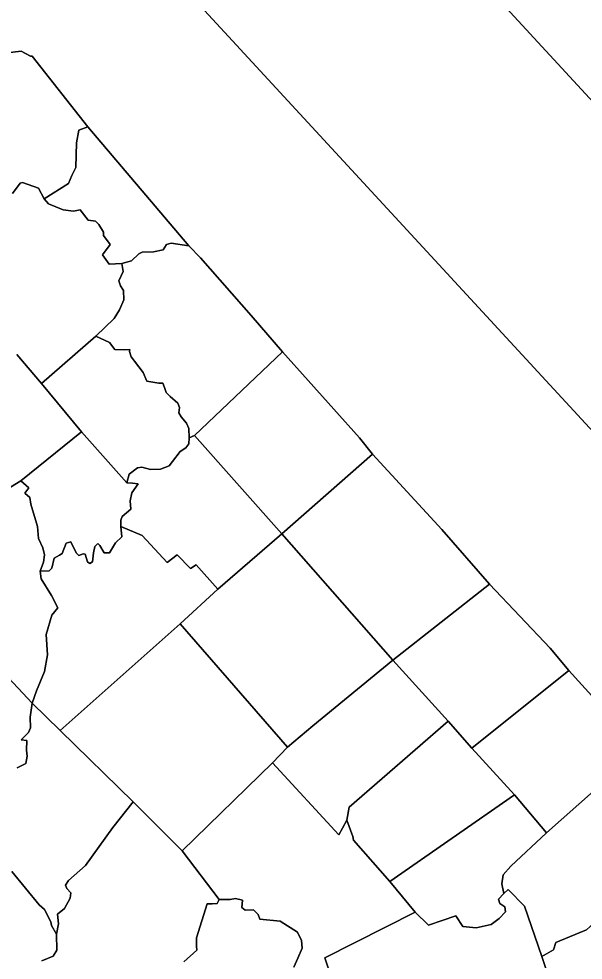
# Model space of a CAD drawing. Extents: x 1695041 to 1706254, y 786537 to 798223.
# Drawn here: x 1705393.4 to 1705488, y 794435.9 to 794593.6 of the extents above; entities that cross this region are included whole.
import ezdxf

# ---------------------------------------------------------------- set-up
doc = ezdxf.new("R2010")
doc.units = 0
for name, color, linetype in [('Old_Level_12', 7, 'Continuous'), ('Old_Level_2', 7, 'Continuous'), ('Old_Level_20', 7, 'Continuous'), ('Sheet Title CELL', 7, 'Continuous')]:
    doc.layers.add(name, color=color, linetype=linetype)

msp = doc.modelspace()

# ---------------------------------------------------------------- linework, layer by layer
at = {"layer": 'Old_Level_12'}
msp.add_lwpolyline([(1705795.09, 794193.47), (1705235.51, 794799.69), (1705053.77, 794631.93), (1705613.35, 794025.71)], close=True, dxfattribs=at)
at = {"layer": 'Old_Level_2'}
for p, q in [((1705426.74, 794497.99), (1705420.43, 794492.2)), ((1705420.43, 794492.2), (1705438.4, 794471.55))]:
    msp.add_line(p, q, dxfattribs=at)
for points in [[(1705456.06, 794486.12), (1705437.49, 794507.26), (1705426.74, 794497.99)], [(1705438.4, 794471.55), (1705442.64, 794475.13), (1705456.06, 794486.12)]]:
    msp.add_lwpolyline(points, dxfattribs=at)
at = {"layer": 'Old_Level_20'}
for points in [[(1705391.44, 794587.87), (1705393.75, 794588.14), (1705395.32, 794587.33), (1705395.6, 794587.34), (1705404.94, 794575.46)], [(1705497.6, 794471.14), (1705485.59, 794484.37), (1705482.43, 794488.12), (1705472.31, 794498.87), (1705464.29, 794508.03), (1705452.67, 794520.64), (1705450.5, 794523.37), (1705437.58, 794537.8), (1705432.32, 794543.86), (1705423.81, 794553.51), (1705421.87, 794555.56), (1705404.94, 794575.46), (1705395.6, 794587.34), (1705395.32, 794587.33), (1705393.75, 794588.14), (1705391.44, 794587.87)], [(1705404.94, 794575.46), (1705403.46, 794574.92), (1705403.07, 794572.8), (1705402.93, 794568.69), (1705402.29, 794567.33), (1705401.72, 794566.01), (1705397.61, 794563.42), (1705396.67, 794565.2), (1705393.98, 794566.17), (1705393.62, 794566.02), (1705392.32, 794564.3)], [(1705421.87, 794555.56), (1705418.91, 794555.99), (1705418.15, 794555.76), (1705417.55, 794554.89), (1705415.94, 794554.56), (1705414.05, 794554.5), (1705413.5, 794554.22), (1705412.29, 794553.04), (1705410.66, 794552.6), (1705408.54, 794552.47), (1705407.39, 794554.02), (1705408.71, 794555.74), (1705407.56, 794557.3), (1705407.55, 794557.85), (1705406.79, 794559.1), (1705406.23, 794559.66), (1705405, 794559.85), (1705403.66, 794561.55), (1705402.52, 794561.34), (1705400.8, 794561.57), (1705398.38, 794562.55), (1705397.61, 794563.42), (1705401.72, 794566.01), (1705402.29, 794567.33), (1705402.93, 794568.69), (1705403.07, 794572.8), (1705403.46, 794574.92), (1705404.94, 794575.46), (1705421.87, 794555.56)], [(1705392.32, 794564.3), (1705393.62, 794566.02), (1705393.98, 794566.17), (1705396.67, 794565.2), (1705397.61, 794563.42), (1705398.38, 794562.55), (1705400.8, 794561.57), (1705402.52, 794561.34), (1705403.66, 794561.55), (1705405, 794559.85), (1705406.23, 794559.66), (1705406.79, 794559.1), (1705407.55, 794557.85), (1705407.56, 794557.3), (1705408.71, 794555.74), (1705407.39, 794554.02), (1705408.54, 794552.47), (1705410.66, 794552.6)], [(1705422.84, 794523.78), (1705421.94, 794523.36), (1705421.9, 794524.91), (1705421.47, 794525.82), (1705420.57, 794526.89), (1705420.21, 794527.57), (1705420.33, 794528.48), (1705420.03, 794529.2), (1705418.75, 794530.29), (1705418.1, 794530.98), (1705417.82, 794531.81), (1705417.52, 794532.53), (1705416.86, 794532.55), (1705414.83, 794532.86), (1705414.22, 794534.31), (1705412.76, 794536.2), (1705412.46, 794536.65), (1705412.24, 794536.97), (1705411.92, 794537.86), (1705411.98, 794538.18), (1705411.09, 794538.14), (1705409.5, 794538.19), (1705408.56, 794539.32), (1705406.28, 794540.39), (1705409.38, 794543.39), (1705410.25, 794544.8), (1705411.01, 794546.52), (1705410.91, 794548.03), (1705410.45, 794548.84), (1705410.17, 794549.67), (1705410.85, 794551.24), (1705410.66, 794552.6), (1705412.29, 794553.04), (1705413.5, 794554.22), (1705414.05, 794554.5), (1705415.94, 794554.56), (1705417.55, 794554.89), (1705418.15, 794555.76), (1705418.91, 794555.99), (1705421.87, 794555.56), (1705423.81, 794553.51), (1705432.32, 794543.86), (1705437.58, 794537.8), (1705422.84, 794523.78)], [(1705410.66, 794552.6), (1705410.85, 794551.24), (1705410.17, 794549.67), (1705410.45, 794548.84), (1705410.91, 794548.03), (1705411.01, 794546.52), (1705410.25, 794544.8), (1705409.38, 794543.39), (1705406.28, 794540.39), (1705397.2, 794532.46), (1705393.07, 794537.35)], [(1705420.03, 794529.2), (1705420.33, 794528.48), (1705420.21, 794527.57), (1705420.57, 794526.89), (1705421.47, 794525.82), (1705421.9, 794524.91), (1705421.94, 794523.36), (1705421.86, 794522.38), (1705421.4, 794521.71), (1705420.45, 794521.08), (1705419.13, 794519.38), (1705418.61, 794518.66), (1705417.13, 794518.15), (1705415.46, 794518.05), (1705414, 794518.47), (1705413.26, 794518.35), (1705411.9, 794517.26), (1705411.47, 794515.86), (1705403.86, 794524.35), (1705397.2, 794532.46), (1705406.28, 794540.39), (1705408.56, 794539.32), (1705409.5, 794538.19), (1705411.09, 794538.14), (1705411.98, 794538.18), (1705411.92, 794537.86), (1705412.24, 794536.97), (1705412.46, 794536.65), (1705412.76, 794536.2), (1705414.22, 794534.31), (1705414.83, 794532.86), (1705416.86, 794532.55), (1705417.52, 794532.53), (1705417.82, 794531.81), (1705418.1, 794530.98), (1705418.75, 794530.29), (1705420.03, 794529.2)], [(1705393.07, 794537.35), (1705397.2, 794532.46), (1705403.86, 794524.35), (1705393.69, 794516.19)], [(1705452.67, 794520.64), (1705437.49, 794507.26), (1705422.84, 794523.78), (1705437.58, 794537.8), (1705450.5, 794523.37), (1705452.67, 794520.64)], [(1705413.41, 794515.68), (1705412.35, 794514.14), (1705412.04, 794512.84), (1705412.15, 794511.44), (1705410.71, 794510.21), (1705410.48, 794509.59), (1705410.49, 794508.5), (1705410.65, 794506.76), (1705409.58, 794505.78), (1705408.6, 794504.12), (1705407.71, 794504.09), (1705406.97, 794505.34), (1705406.65, 794505.68), (1705406.11, 794505.14), (1705405.9, 794504.08), (1705405.72, 794502.59), (1705405.28, 794502.29), (1705404.9, 794502.59), (1705404.49, 794503.88), (1705404.18, 794503.95), (1705403.46, 794503.66), (1705403, 794504.08), (1705402.1, 794505.97), (1705401.34, 794505.74), (1705400.62, 794503.98), (1705400.18, 794503.69), (1705399.32, 794503.21), (1705398.89, 794501.55), (1705398.47, 794501.09), (1705396.98, 794501.01), (1705397.49, 794502.55), (1705397.67, 794503.77), (1705397.41, 794504.97), (1705396.66, 794506.49), (1705396.5, 794508.5), (1705395.41, 794512.28), (1705395.23, 794513.35), (1705394.39, 794514.08), (1705395.05, 794514.98), (1705393.69, 794516.19), (1705403.86, 794524.35), (1705411.47, 794515.86), (1705412.44, 794515.77), (1705413.41, 794515.68)], [(1705422.84, 794523.78), (1705437.49, 794507.26), (1705426.74, 794497.99), (1705423.1, 794502.12), (1705422.15, 794501.49), (1705419.9, 794503.78), (1705418.22, 794502.49), (1705414.04, 794506.99), (1705410.49, 794508.5), (1705410.48, 794509.59), (1705410.71, 794510.21), (1705412.15, 794511.44), (1705412.04, 794512.84), (1705412.35, 794514.14), (1705413.41, 794515.68), (1705412.44, 794515.77), (1705411.47, 794515.86), (1705411.9, 794517.26), (1705413.26, 794518.35), (1705414, 794518.47), (1705415.46, 794518.05), (1705417.13, 794518.15), (1705418.61, 794518.66), (1705419.13, 794519.38), (1705420.45, 794521.08), (1705421.4, 794521.71), (1705421.86, 794522.38), (1705421.94, 794523.36), (1705422.84, 794523.78)], [(1705464.29, 794508.03), (1705472.31, 794498.87), (1705456.06, 794486.12), (1705437.49, 794507.26), (1705452.67, 794520.64), (1705464.29, 794508.03)], [(1705393.69, 794516.19), (1705389.17, 794513.45)], [(1705389.17, 794513.45), (1705393.69, 794516.19), (1705395.05, 794514.98)], [(1705395.05, 794514.98), (1705394.39, 794514.08), (1705395.23, 794513.35), (1705395.41, 794512.28), (1705396.5, 794508.5), (1705396.66, 794506.49), (1705397.41, 794504.97), (1705397.67, 794503.77), (1705397.49, 794502.55), (1705396.98, 794501.01), (1705397.11, 794499.73), (1705398.88, 794496.96), (1705399.9, 794494.88), (1705398.9, 794493.67), (1705397.99, 794490.42), (1705398.2, 794486.99), (1705397.71, 794484.2), (1705396.32, 794481), (1705395.64, 794478.9), (1705390.89, 794483.99)], [(1705423.1, 794502.12), (1705426.74, 794497.99), (1705420.43, 794492.2), (1705400.31, 794474.32), (1705395.64, 794478.9), (1705396.32, 794481), (1705397.71, 794484.2), (1705398.2, 794486.99), (1705397.99, 794490.42), (1705398.9, 794493.67), (1705399.9, 794494.88), (1705398.88, 794496.96), (1705397.11, 794499.73), (1705396.98, 794501.01), (1705398.47, 794501.09), (1705398.89, 794501.55), (1705399.32, 794503.21), (1705400.18, 794503.69), (1705400.62, 794503.98), (1705401.34, 794505.74), (1705402.1, 794505.97), (1705403, 794504.08), (1705403.46, 794503.66), (1705404.18, 794503.95), (1705404.49, 794503.88), (1705404.9, 794502.59), (1705405.28, 794502.29), (1705405.72, 794502.59), (1705405.9, 794504.08), (1705406.11, 794505.14), (1705406.65, 794505.68), (1705406.97, 794505.34), (1705407.71, 794504.09), (1705408.6, 794504.12), (1705409.58, 794505.78), (1705410.65, 794506.76), (1705410.49, 794508.5), (1705414.04, 794506.99), (1705418.22, 794502.49), (1705419.9, 794503.78), (1705422.15, 794501.49), (1705423.1, 794502.12)], [(1705456.06, 794486.12), (1705442.64, 794475.13), (1705438.4, 794471.55), (1705420.43, 794492.2), (1705426.74, 794497.99), (1705437.49, 794507.26), (1705456.06, 794486.12)], [(1705485.59, 794484.37), (1705469.33, 794471.35), (1705465.36, 794475.92), (1705456.06, 794486.12), (1705472.31, 794498.87), (1705482.43, 794488.12), (1705485.59, 794484.37)], [(1705435.88, 794468.91), (1705420.78, 794454.19), (1705412.53, 794462.37), (1705400.31, 794474.32), (1705420.43, 794492.2), (1705438.4, 794471.55), (1705435.88, 794468.91)], [(1705448.38, 794459.31), (1705447.62, 794458), (1705447, 794456.87), (1705435.88, 794468.91), (1705438.4, 794471.55), (1705442.64, 794475.13), (1705456.06, 794486.12), (1705465.36, 794475.92), (1705448.77, 794461.48), (1705448.38, 794459.31)], [(1705390.89, 794483.99), (1705395.64, 794478.9)], [(1705485.59, 794484.37), (1705497.6, 794471.14), (1705481.86, 794457.17), (1705476.45, 794463.58), (1705469.33, 794471.35), (1705485.59, 794484.37)], [(1705395.64, 794478.9), (1705395.29, 794476.58), (1705395.32, 794474.77), (1705395.01, 794474.02), (1705393.77, 794472.75), (1705394.74, 794472.66), (1705394.64, 794471.04), (1705394.77, 794470.04), (1705394.58, 794468.82), (1705393.08, 794468.11)], [(1705393.08, 794468.11), (1705394.58, 794468.82), (1705394.77, 794470.04), (1705394.64, 794471.04), (1705394.74, 794472.66), (1705393.77, 794472.75), (1705395.01, 794474.02), (1705395.32, 794474.77), (1705395.29, 794476.58), (1705395.64, 794478.9), (1705400.31, 794474.32)], [(1705469.33, 794471.35), (1705476.45, 794463.58), (1705455.6, 794449.03), (1705449.5, 794455.94), (1705449.36, 794456.57), (1705448.38, 794459.31), (1705448.77, 794461.48), (1705465.36, 794475.92), (1705469.33, 794471.35)], [(1705400.31, 794474.32), (1705412.53, 794462.37), (1705409.15, 794458.08), (1705404.54, 794451.71), (1705401.69, 794449.22), (1705401.21, 794448.45), (1705401.42, 794447.86), (1705402.09, 794447.12), (1705401.96, 794446.22), (1705401.02, 794444.52), (1705399.85, 794443.58), (1705400.01, 794441.97), (1705399.72, 794440.24), (1705398.86, 794441.67), (1705398.72, 794442.3), (1705397.66, 794444.32), (1705396.78, 794445.11), (1705392.19, 794450.72)], [(1705510.76, 794456.99), (1705506.17, 794456.55), (1705505.21, 794456.22), (1705490.39, 794442.64), (1705488.53, 794440.92), (1705487.31, 794440.42), (1705483.39, 794438.84), (1705483.01, 794437.6), (1705481.05, 794436.45), (1705478.16, 794444.88), (1705475.44, 794447.7), (1705474.69, 794447.05), (1705474.37, 794448.66), (1705474.58, 794450.16), (1705475.88, 794451.63), (1705481.86, 794457.17), (1705497.6, 794471.14), (1705500.78, 794468.04), (1705510.76, 794456.99)], [(1705439.5, 794434.71), (1705440.14, 794436.2), (1705440.86, 794437.85), (1705440.75, 794439.13), (1705440.11, 794440.53), (1705437.2, 794442.38), (1705433.76, 794442.71), (1705433.49, 794443.53), (1705432.72, 794444.3), (1705431.33, 794444.23), (1705430.77, 794444.68), (1705430.84, 794445.27), (1705430.86, 794445.92), (1705429.71, 794446.17), (1705428.81, 794446.04), (1705426.94, 794446.02), (1705420.78, 794454.19), (1705435.88, 794468.91), (1705447, 794456.87), (1705447.62, 794458), (1705448.38, 794459.31), (1705449.36, 794456.57), (1705449.5, 794455.94), (1705455.6, 794449.03), (1705459.82, 794443.91), (1705444.69, 794436.23), (1705446.04, 794432.2)], [(1705476.45, 794463.58), (1705481.86, 794457.17), (1705475.88, 794451.63), (1705474.58, 794450.16), (1705474.37, 794448.66), (1705474.69, 794447.05), (1705473.78, 794446.1), (1705474, 794445.33), (1705474.88, 794444.8), (1705474.98, 794443.95), (1705473.91, 794442.82), (1705472.55, 794441.86), (1705470.05, 794441.27), (1705467.84, 794441.5), (1705466.62, 794443.26), (1705462.05, 794441.71), (1705459.82, 794443.91), (1705455.6, 794449.03), (1705476.45, 794463.58)], [(1705397.22, 794435.72), (1705399.12, 794436.5), (1705399.77, 794437.56), (1705399.72, 794440.24), (1705400.01, 794441.97), (1705399.85, 794443.58), (1705401.02, 794444.52), (1705401.96, 794446.22), (1705402.09, 794447.12), (1705401.42, 794447.86), (1705401.21, 794448.45), (1705401.69, 794449.22), (1705404.54, 794451.71), (1705409.15, 794458.08), (1705412.53, 794462.37), (1705420.78, 794454.19), (1705426.94, 794446.02)], [(1705392.19, 794450.72), (1705396.78, 794445.11)], [(1705446.04, 794432.2), (1705444.69, 794436.23), (1705459.82, 794443.91), (1705462.05, 794441.71), (1705466.62, 794443.26), (1705467.84, 794441.5), (1705470.05, 794441.27), (1705472.55, 794441.86), (1705473.91, 794442.82), (1705474.98, 794443.95), (1705474.88, 794444.8), (1705474, 794445.33), (1705473.78, 794446.1), (1705474.69, 794447.05), (1705475.44, 794447.7), (1705478.16, 794444.88), (1705481.05, 794436.45), (1705482.74, 794431.44)], [(1705421.02, 794435.58), (1705423.23, 794437.55), (1705423.15, 794438.22), (1705423.16, 794439.58), (1705424.98, 794445.3), (1705425.8, 794445.28), (1705426.64, 794445.37), (1705426.94, 794446.02), (1705428.81, 794446.04), (1705429.71, 794446.17), (1705430.86, 794445.92), (1705430.84, 794445.27), (1705430.77, 794444.68), (1705431.33, 794444.23), (1705432.72, 794444.3), (1705433.49, 794443.53), (1705433.76, 794442.71), (1705437.2, 794442.38)], [(1705426.94, 794446.02), (1705426.64, 794445.37), (1705425.8, 794445.28), (1705424.98, 794445.3), (1705423.16, 794439.58), (1705423.15, 794438.22), (1705423.23, 794437.55), (1705421.02, 794435.58)], [(1705396.78, 794445.11), (1705397.66, 794444.32), (1705398.72, 794442.3), (1705398.86, 794441.67), (1705399.72, 794440.24), (1705399.77, 794437.56), (1705399.12, 794436.5), (1705397.22, 794435.72)], [(1705437.2, 794442.38), (1705440.11, 794440.53), (1705440.75, 794439.13), (1705440.86, 794437.85), (1705440.14, 794436.2), (1705439.5, 794434.71)], [(1705482.74, 794431.44), (1705481.05, 794436.45), (1705483.01, 794437.6), (1705483.39, 794438.84), (1705487.31, 794440.42), (1705488.53, 794440.92), (1705490.39, 794442.64), (1705492.91, 794438.69), (1705497.06, 794440.22), (1705499.01, 794438.45), (1705501.47, 794439.09), (1705502.43, 794437.88), (1705502.31, 794437.35), (1705504.06, 794435.45)]]:
    msp.add_lwpolyline(points, dxfattribs=at)
at = {"layer": 'Sheet Title CELL'}
for points in [[(1705822.62, 794218.88), (1705263.07, 794825.13), (1705290.6, 794850.54), (1705850.17, 794244.32)], [(1705235.51, 794799.69), (1705795.09, 794193.47)]]:
    msp.add_lwpolyline(points, dxfattribs=at)

doc.saveas('drawing.dxf')
